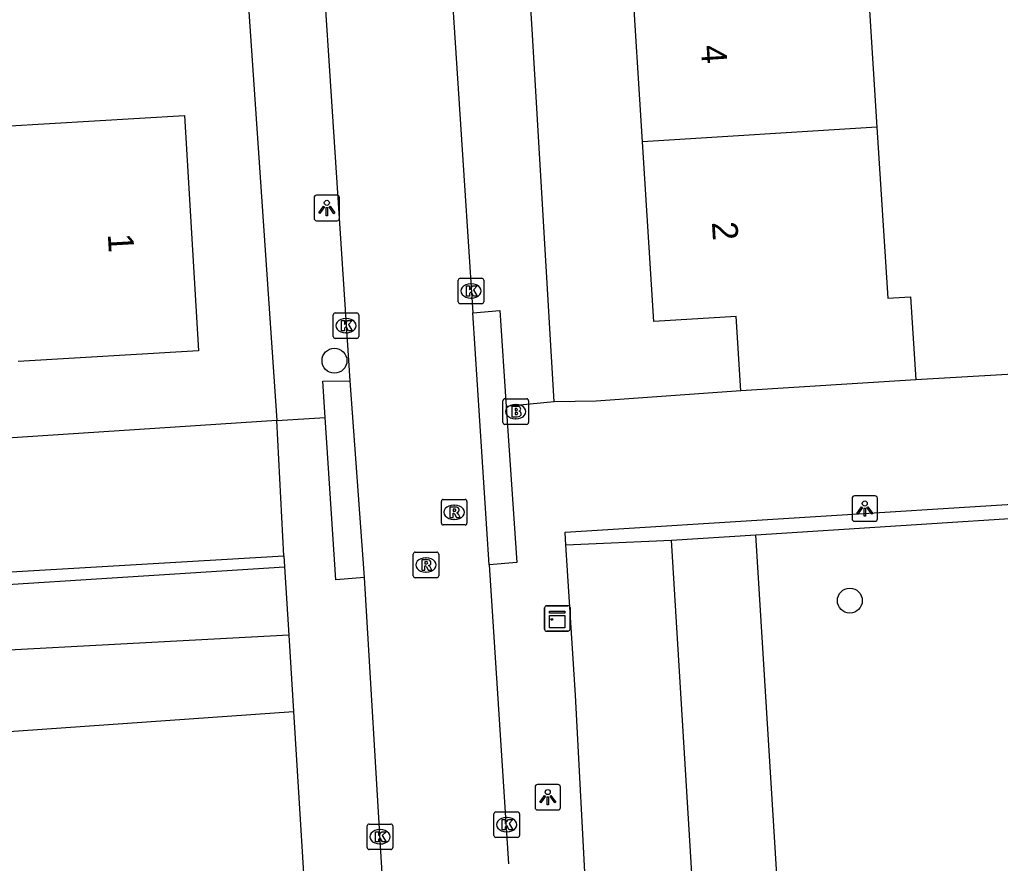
# Model space of a CAD drawing. Extents: x 159689 to 160786, y 387323 to 388339.
# Drawn here: x 160535.62 to 160574.1, y 388039.25 to 388072.34 of the extents above; entities that cross this region are included whole.
import ezdxf

# ---------------------------------------------------------------- set-up
doc = ezdxf.new("R2010")
doc.units = 0
for name, color, linetype in [('IMGEO_Boom', 7, 'Continuous'), ('IMGEO_Brandkraan', 7, 'Continuous'), ('IMGEO_Groenvoorziening', 7, 'Continuous'), ('IMGEO_Kast', 7, 'Continuous'), ('IMGEO_Kolk', 7, 'Continuous'), ('IMGEO_Lichtpunt', 7, 'Continuous'), ('IMGEO_Pand', 7, 'Continuous'), ('IMGEO_Pand_nummerreeks', 7, 'Continuous'), ('IMGEO_Rijbaan_lokaal_open', 7, 'Continuous'), ('IMGEO_Rioolput', 7, 'Continuous'), ('IMGEO_Voetpad_open', 7, 'Continuous')]:
    doc.layers.add(name, color=color, linetype=linetype)

msp = doc.modelspace()

# ---------------------------------------------------------------- linework, layer by layer
at = {"layer": 'IMGEO_Boom'}
for centre in [(160547.973, 388058.961), (160568.192, 388049.555)]:
    msp.add_circle(centre, 0.489, dxfattribs=at)
at = {"layer": 'IMGEO_Brandkraan'}
for p, q in [((160554.659, 388057.468), (160555.511, 388057.468)), ((160554.584, 388056.542), (160554.584, 388057.394)), ((160555.072, 388057.248), (160555.097, 388057.248)), ((160555.585, 388057.394), (160555.585, 388056.542)), ((160555.095, 388056.688), (160555.07, 388056.688)), ((160555.511, 388056.468), (160554.659, 388056.468))]:
    msp.add_line(p, q, dxfattribs=at)
for points in [[(160554.659, 388057.468), (160555.511, 388057.468)], [(160554.584, 388056.542), (160554.584, 388057.394)], [(160554.932, 388057.168), (160554.932, 388056.768), (160555.145, 388056.768)], [(160555.163, 388057.168), (160554.932, 388057.168)], [(160555.111, 388057.087), (160555.057, 388057.087), (160555.057, 388057.011)], [(160555.585, 388057.394), (160555.585, 388056.542)], [(160555.057, 388057.011), (160555.11, 388057.011)], [(160555.119, 388056.935), (160555.057, 388056.935), (160555.057, 388056.854)], [(160555.057, 388056.854), (160555.119, 388056.854)], [(160555.511, 388056.468), (160554.659, 388056.468)]]:
    msp.add_lwpolyline(points, dxfattribs=at)
for centre, radius, start, end in [((160554.661, 388057.392), 0.0765, 91.552, 178.448), ((160554.661, 388057.392), 0.0765, 91.552, 178.448), ((160555.509, 388057.392), 0.0765, 1.552, 88.448), ((160555.509, 388057.392), 0.0765, 1.552, 88.448), ((160555.112, 388057.049), 0.0379, 267.8285, 90.9355), ((160555.167, 388057.023), 0.145, 59.4692, 91.5367), ((160555.192, 388057.07), 0.0922, 285.5137, 58.1501), ((160555.12, 388056.894), 0.0404, 269.8759, 90.5077), ((160555.151, 388057.019), 0.251, 268.6676, 293.5347), ((160555.197, 388056.878), 0.105, 301.3115, 78.989), ((160554.661, 388056.544), 0.0765, 181.552, 268.448), ((160554.661, 388056.544), 0.0765, 181.552, 268.448), ((160555.509, 388056.544), 0.0765, 271.552, 358.448), ((160555.509, 388056.544), 0.0765, 271.552, 358.448)]:
    msp.add_arc(centre, radius, start, end, dxfattribs=at)
for centre, major_axis, ratio, start_param, end_param in [((160555.071, 388056.968), (-0.387, 0.002), 0.722429, 4.712389, 7.853982), ((160555.096, 388056.968), (-0.39, 0.002), 0.717154, 1.570796, 4.712389)]:
    msp.add_ellipse(centre, major_axis=major_axis, ratio=ratio, start_param=start_param, end_param=end_param, dxfattribs=at)
at = {"layer": 'IMGEO_Groenvoorziening'}
for points in [[(160565.562, 388034.994), (160564.505, 388052.136)], [(160562.244, 388034.783), (160561.2, 388051.924)], [(160546.184, 388048.196), (160528.109, 388047.231)], [(160528.305, 388043.937), (160546.367, 388045.213)]]:
    msp.add_lwpolyline(points, dxfattribs=at)
at = {"layer": 'IMGEO_Kast'}
for p, q in [((160556.217, 388048.432), (160556.217, 388049.273)), ((160556.217, 388049.273), (160556.217, 388048.432)), ((160556.292, 388049.357), (160557.133, 388049.357)), ((160557.133, 388049.357), (160556.292, 388049.357)), ((160557.217, 388049.282), (160557.217, 388048.441)), ((160557.217, 388048.441), (160557.217, 388049.282)), ((160557.142, 388048.357), (160556.301, 388048.357)), ((160556.301, 388048.357), (160557.142, 388048.357))]:
    msp.add_line(p, q, dxfattribs=at)
for points in [[(160556.412, 388049.147), (160557.012, 388049.147), (160557.012, 388049.062), (160556.412, 388049.062), (160556.412, 388049.147)], [(160556.412, 388048.972), (160557.012, 388048.972), (160557.012, 388048.483), (160556.412, 388048.483), (160556.412, 388048.972)]]:
    msp.add_lwpolyline(points, dxfattribs=at)
msp.add_circle((160556.496, 388048.821), 0.0377, dxfattribs=at)
for centre, start, end in [((160556.295, 388049.279), 92.4484, 184.2845), ((160556.295, 388049.279), 92.4484, 184.2845), ((160557.139, 388049.279), 2.4484, 94.2845), ((160557.139, 388049.279), 2.4484, 94.2845), ((160556.295, 388048.435), 182.4484, 274.2845), ((160556.295, 388048.435), 182.4484, 274.2845), ((160557.139, 388048.435), 272.4484, 4.2845), ((160557.139, 388048.435), 272.4484, 4.2845)]:
    msp.add_arc(centre, 0.0779, start, end, dxfattribs=at)
at = {"layer": 'IMGEO_Kolk'}
for p, q in [((160552.831, 388061.273), (160552.831, 388062.125)), ((160552.906, 388062.199), (160553.758, 388062.199)), ((160553.832, 388062.125), (160553.832, 388061.273)), ((160553.319, 388061.979), (160553.344, 388061.979)), ((160553.342, 388061.419), (160553.317, 388061.419)), ((160553.758, 388061.199), (160552.906, 388061.199)), ((160547.925, 388059.912), (160547.925, 388060.764)), ((160548, 388060.838), (160548.852, 388060.838)), ((160548.413, 388060.618), (160548.438, 388060.618)), ((160548.926, 388060.764), (160548.926, 388059.912)), ((160548.852, 388059.838), (160548, 388059.838)), ((160548.436, 388060.058), (160548.411, 388060.058)), ((160554.231, 388040.345), (160554.231, 388041.197)), ((160554.306, 388041.271), (160555.158, 388041.271)), ((160554.719, 388041.051), (160554.744, 388041.051)), ((160555.232, 388041.197), (160555.232, 388040.345)), ((160549.258, 388039.869), (160549.258, 388040.721)), ((160549.333, 388040.795), (160550.185, 388040.795)), ((160549.746, 388040.575), (160549.771, 388040.575)), ((160550.259, 388040.721), (160550.259, 388039.869)), ((160555.158, 388040.271), (160554.306, 388040.271)), ((160554.742, 388040.491), (160554.717, 388040.491)), ((160550.185, 388039.795), (160549.333, 388039.795)), ((160549.769, 388040.015), (160549.744, 388040.015))]:
    msp.add_line(p, q, dxfattribs=at)
for points in [[(160552.831, 388061.273), (160552.831, 388062.125)], [(160552.906, 388062.199), (160553.758, 388062.199)], [(160553.832, 388062.125), (160553.832, 388061.273)], [(160553.152, 388061.899), (160553.275, 388061.899), (160553.275, 388061.748), (160553.405, 388061.899), (160553.569, 388061.899), (160553.423, 388061.748), (160553.576, 388061.499), (160553.424, 388061.499), (160553.339, 388061.663), (160553.275, 388061.596), (160553.275, 388061.499), (160553.152, 388061.499), (160553.152, 388061.899)], [(160553.758, 388061.199), (160552.906, 388061.199)], [(160547.925, 388059.912), (160547.925, 388060.764)], [(160548, 388060.838), (160548.852, 388060.838)], [(160548.246, 388060.538), (160548.369, 388060.538), (160548.369, 388060.387), (160548.499, 388060.538), (160548.663, 388060.538), (160548.517, 388060.387), (160548.67, 388060.138), (160548.518, 388060.138), (160548.433, 388060.302), (160548.369, 388060.235), (160548.369, 388060.138), (160548.246, 388060.138), (160548.246, 388060.538)], [(160548.926, 388060.764), (160548.926, 388059.912)], [(160548.852, 388059.838), (160548, 388059.838)], [(160554.231, 388040.345), (160554.231, 388041.197)], [(160554.306, 388041.271), (160555.158, 388041.271)], [(160554.552, 388040.971), (160554.675, 388040.971), (160554.675, 388040.82), (160554.805, 388040.971), (160554.969, 388040.971), (160554.823, 388040.82), (160554.976, 388040.571), (160554.824, 388040.571), (160554.739, 388040.735), (160554.675, 388040.668), (160554.675, 388040.571), (160554.552, 388040.571), (160554.552, 388040.971)], [(160555.232, 388041.197), (160555.232, 388040.345)], [(160549.258, 388039.869), (160549.258, 388040.721)], [(160549.333, 388040.795), (160550.185, 388040.795)], [(160550.259, 388040.721), (160550.259, 388039.869)], [(160549.579, 388040.495), (160549.702, 388040.495), (160549.702, 388040.344), (160549.832, 388040.495), (160549.996, 388040.495), (160549.85, 388040.344), (160550.003, 388040.095), (160549.851, 388040.095), (160549.766, 388040.259), (160549.702, 388040.192), (160549.702, 388040.095), (160549.579, 388040.095), (160549.579, 388040.495)], [(160555.158, 388040.271), (160554.306, 388040.271)], [(160550.185, 388039.795), (160549.333, 388039.795)]]:
    msp.add_lwpolyline(points, dxfattribs=at)
for centre, start, end in [((160552.908, 388062.123), 91.552, 178.448), ((160552.908, 388062.123), 91.552, 178.448), ((160553.756, 388062.123), 1.552, 88.448), ((160553.756, 388062.123), 1.552, 88.448), ((160552.908, 388061.275), 181.552, 268.448), ((160552.908, 388061.275), 181.552, 268.448), ((160553.756, 388061.275), 271.552, 358.448), ((160553.756, 388061.275), 271.552, 358.448), ((160548.002, 388060.762), 91.552, 178.448), ((160548.002, 388060.762), 91.552, 178.448), ((160548.85, 388060.762), 1.552, 88.448), ((160548.85, 388060.762), 1.552, 88.448), ((160548.002, 388059.914), 181.552, 268.448), ((160548.002, 388059.914), 181.552, 268.448), ((160548.85, 388059.914), 271.552, 358.448), ((160548.85, 388059.914), 271.552, 358.448), ((160554.308, 388041.195), 91.552, 178.448), ((160554.308, 388041.195), 91.552, 178.448), ((160555.156, 388041.195), 1.552, 88.448), ((160555.156, 388041.195), 1.552, 88.448), ((160549.335, 388040.719), 91.552, 178.448), ((160549.335, 388040.719), 91.552, 178.448), ((160550.183, 388040.719), 1.552, 88.448), ((160550.183, 388040.719), 1.552, 88.448), ((160554.308, 388040.347), 181.552, 268.448), ((160554.308, 388040.347), 181.552, 268.448), ((160555.156, 388040.347), 271.552, 358.448), ((160555.156, 388040.347), 271.552, 358.448), ((160549.335, 388039.871), 181.552, 268.448), ((160549.335, 388039.871), 181.552, 268.448), ((160550.183, 388039.871), 271.552, 358.448), ((160550.183, 388039.871), 271.552, 358.448)]:
    msp.add_arc(centre, 0.0765, start, end, dxfattribs=at)
for centre, major_axis, ratio, start_param, end_param in [((160553.318, 388061.699), (-0.387, 0.002), 0.722429, 4.712389, 7.853982), ((160553.343, 388061.699), (-0.39, 0.002), 0.717154, 1.570796, 4.712389), ((160548.412, 388060.338), (-0.387, 0.002), 0.722429, 4.712389, 7.853982), ((160548.437, 388060.338), (-0.39, 0.002), 0.717154, 1.570796, 4.712389), ((160554.718, 388040.771), (-0.387, 0.002), 0.722429, 4.712389, 7.853982), ((160554.743, 388040.771), (-0.39, 0.002), 0.717154, 1.570796, 4.712389), ((160549.745, 388040.295), (-0.387, 0.002), 0.722429, 4.712389, 7.853982), ((160549.77, 388040.295), (-0.39, 0.002), 0.717154, 1.570796, 4.712389)]:
    msp.add_ellipse(centre, major_axis=major_axis, ratio=ratio, start_param=start_param, end_param=end_param, dxfattribs=at)
at = {"layer": 'IMGEO_Lichtpunt'}
for p, q in [((160547.174, 388065.356), (160547.174, 388064.549)), ((160547.174, 388065.356), (160547.174, 388064.549)), ((160548.076, 388065.451), (160547.268, 388065.451)), ((160548.076, 388065.451), (160547.268, 388065.451)), ((160548.17, 388064.549), (160548.17, 388065.356)), ((160548.17, 388064.549), (160548.17, 388065.356)), ((160547.268, 388064.455), (160548.076, 388064.455)), ((160547.268, 388064.455), (160548.076, 388064.455)), ((160569.18, 388053.662), (160568.372, 388053.662)), ((160569.18, 388053.662), (160568.372, 388053.662)), ((160568.278, 388053.567), (160568.278, 388052.76)), ((160568.278, 388053.567), (160568.278, 388052.76)), ((160569.274, 388052.76), (160569.274, 388053.567)), ((160569.274, 388052.76), (160569.274, 388053.567)), ((160568.372, 388052.666), (160569.18, 388052.666)), ((160568.372, 388052.666), (160569.18, 388052.666)), ((160555.843, 388042.248), (160555.843, 388041.441)), ((160555.843, 388042.248), (160555.843, 388041.441)), ((160556.745, 388042.343), (160555.937, 388042.343)), ((160556.745, 388042.343), (160555.937, 388042.343)), ((160556.839, 388041.441), (160556.839, 388042.248)), ((160556.839, 388041.441), (160556.839, 388042.248)), ((160555.937, 388041.347), (160556.745, 388041.347)), ((160555.937, 388041.347), (160556.745, 388041.347))]:
    msp.add_line(p, q, dxfattribs=at)
for points in [[(160547.548, 388065.02), (160547.587, 388064.992), (160547.399, 388064.73), (160547.361, 388064.757), (160547.548, 388065.02)], [(160547.65, 388064.972), (160547.697, 388064.972), (160547.697, 388064.65), (160547.65, 388064.65), (160547.65, 388064.972)], [(160547.76, 388064.992), (160547.798, 388065.019), (160547.985, 388064.757), (160547.946, 388064.729), (160547.76, 388064.992)], [(160568.652, 388053.231), (160568.691, 388053.203), (160568.503, 388052.941), (160568.465, 388052.968), (160568.652, 388053.231)], [(160568.864, 388053.203), (160568.902, 388053.23), (160569.089, 388052.968), (160569.05, 388052.94), (160568.864, 388053.203)], [(160568.754, 388053.183), (160568.801, 388053.183), (160568.801, 388052.861), (160568.754, 388052.861), (160568.754, 388053.183)], [(160556.217, 388041.912), (160556.256, 388041.884), (160556.068, 388041.622), (160556.03, 388041.649), (160556.217, 388041.912)], [(160556.319, 388041.864), (160556.366, 388041.864), (160556.366, 388041.542), (160556.319, 388041.542), (160556.319, 388041.864)], [(160556.429, 388041.884), (160556.467, 388041.911), (160556.654, 388041.649), (160556.615, 388041.621), (160556.429, 388041.884)]]:
    msp.add_lwpolyline(points, dxfattribs=at)
for centre in [(160547.673, 388065.154), (160568.777, 388053.365), (160556.342, 388042.046)]:
    msp.add_circle(centre, 0.0994, dxfattribs=at)
for centre, start, end in [((160547.268, 388065.356), 90, 180), ((160547.268, 388065.356), 90, 180), ((160548.076, 388065.356), 0, 90), ((160548.076, 388065.356), 0, 90), ((160547.268, 388064.549), 180, 270), ((160547.268, 388064.549), 180, 270), ((160548.076, 388064.549), 270, 0), ((160548.076, 388064.549), 270, 360), ((160568.372, 388053.567), 90, 180), ((160568.372, 388053.567), 90, 180), ((160569.18, 388053.567), 0, 90), ((160569.18, 388053.567), 0, 90), ((160568.372, 388052.76), 180, 270), ((160568.372, 388052.76), 180, 270), ((160569.18, 388052.76), 270, 0), ((160569.18, 388052.76), 270, 360), ((160555.937, 388042.248), 90, 180), ((160555.937, 388042.248), 90, 180), ((160556.745, 388042.248), 0, 90), ((160556.745, 388042.248), 0, 90), ((160555.937, 388041.441), 180, 270), ((160555.937, 388041.441), 180, 270), ((160556.745, 388041.441), 270, 0), ((160556.745, 388041.441), 270, 360)]:
    msp.add_arc(centre, 0.0946, start, end, dxfattribs=at)
at = {"layer": 'IMGEO_Pand'}
for points in [[(160568.822, 388074.991), (160569.255, 388068.125)], [(160560.056, 388067.545), (160559.624, 388074.411)], [(160535.021, 388068.157), (160542.089, 388068.577), (160542.637, 388059.346), (160535.57, 388058.927)], [(160569.255, 388068.125), (160560.056, 388067.545)], [(160569.255, 388068.125), (160569.678, 388061.416), (160570.576, 388061.473), (160570.781, 388058.22)], [(160563.918, 388057.787), (160563.734, 388060.701), (160560.5, 388060.497), (160560.056, 388067.545)], [(160570.781, 388058.22), (160563.918, 388057.787)]]:
    msp.add_lwpolyline(points, dxfattribs=at)
at = {"layer": 'IMGEO_Rijbaan_lokaal_open'}
for points in [[(160552.382, 388076.429), (160553.397, 388060.847)], [(160548.583, 388058.18), (160547.409, 388076.127)], [(160554.043, 388050.957), (160553.397, 388060.847)], [(160549.154, 388050.465), (160548.583, 388058.18)], [(160557.05, 388051.747), (160557.036, 388051.97), (160557.019, 388052.243), (160621.376, 388056.271), (160621.404, 388055.78)], [(160564.505, 388052.136), (160587.261, 388053.594)], [(160561.2, 388051.924), (160564.505, 388052.136)], [(160557.05, 388051.747), (160561.2, 388051.924)], [(160554.043, 388050.957), (160554.799, 388039.237)], [(160549.845, 388038.854), (160549.154, 388050.465)]]:
    msp.add_lwpolyline(points, dxfattribs=at)
at = {"layer": 'IMGEO_Rioolput'}
for p, q in [((160552.168, 388052.595), (160552.168, 388053.447)), ((160552.243, 388053.521), (160553.095, 388053.521)), ((160552.656, 388053.301), (160552.681, 388053.301)), ((160553.169, 388053.447), (160553.169, 388052.595)), ((160553.095, 388052.521), (160552.243, 388052.521)), ((160552.679, 388052.741), (160552.654, 388052.741)), ((160551.062, 388050.529), (160551.062, 388051.381)), ((160551.137, 388051.455), (160551.989, 388051.455)), ((160552.063, 388051.381), (160552.063, 388050.529)), ((160551.55, 388051.235), (160551.575, 388051.235)), ((160551.573, 388050.675), (160551.548, 388050.675)), ((160551.989, 388050.455), (160551.137, 388050.455))]:
    msp.add_line(p, q, dxfattribs=at)
for points in [[(160552.168, 388052.595), (160552.168, 388053.447)], [(160552.243, 388053.521), (160553.095, 388053.521)], [(160553.169, 388053.447), (160553.169, 388052.595)], [(160552.757, 388053.219), (160552.505, 388053.221), (160552.505, 388052.821)], [(160552.505, 388052.821), (160552.629, 388052.821), (160552.629, 388052.983), (160552.64, 388052.983)], [(160552.683, 388053.14), (160552.629, 388053.14), (160552.629, 388053.059)], [(160552.629, 388053.059), (160552.681, 388053.059)], [(160552.687, 388052.954), (160552.758, 388052.821), (160552.898, 388052.821), (160552.833, 388052.947)], [(160553.095, 388052.521), (160552.243, 388052.521)], [(160551.062, 388050.529), (160551.062, 388051.381)], [(160551.137, 388051.455), (160551.989, 388051.455)], [(160552.063, 388051.381), (160552.063, 388050.529)], [(160551.651, 388051.153), (160551.399, 388051.155), (160551.399, 388050.755)], [(160551.399, 388050.755), (160551.523, 388050.755), (160551.523, 388050.917), (160551.534, 388050.917)], [(160551.577, 388051.074), (160551.523, 388051.074), (160551.523, 388050.993)], [(160551.523, 388050.993), (160551.575, 388050.993)], [(160551.581, 388050.888), (160551.652, 388050.755), (160551.792, 388050.755), (160551.727, 388050.881)], [(160551.989, 388050.455), (160551.137, 388050.455)]]:
    msp.add_lwpolyline(points, dxfattribs=at)
for centre, radius, start, end in [((160552.245, 388053.445), 0.0765, 91.552, 178.448), ((160552.245, 388053.445), 0.0765, 91.552, 178.448), ((160553.093, 388053.445), 0.0765, 1.552, 88.448), ((160553.093, 388053.445), 0.0765, 1.552, 88.448), ((160552.639, 388052.93), 0.0533, 26.0293, 88.6989), ((160552.665, 388053.248), 0.19, 274.7715, 282.9687), ((160552.689, 388053.044), 0.0964, 77.0061, 93.1865), ((160552.703, 388053.101), 0.0378, 276.6634, 79.6772), ((160552.756, 388053.109), 0.109, 350.3612, 89.416), ((160552.754, 388053.109), 0.112, 277.5842, 350.9817), ((160552.738, 388052.894), 0.108, 29.5134, 73.7905), ((160552.245, 388052.597), 0.0765, 181.552, 268.448), ((160552.245, 388052.597), 0.0765, 181.552, 268.448), ((160553.093, 388052.597), 0.0765, 271.552, 358.448), ((160553.093, 388052.597), 0.0765, 271.552, 358.448), ((160551.139, 388051.379), 0.0765, 91.552, 178.448), ((160551.139, 388051.379), 0.0765, 91.552, 178.448), ((160551.987, 388051.379), 0.0765, 1.552, 88.448), ((160551.987, 388051.379), 0.0765, 1.552, 88.448), ((160551.533, 388050.864), 0.0533, 26.0293, 88.6989), ((160551.559, 388051.182), 0.19, 274.7715, 282.9687), ((160551.583, 388050.978), 0.0964, 77.0061, 93.1865), ((160551.597, 388051.035), 0.0378, 276.6634, 79.6772), ((160551.65, 388051.043), 0.109, 350.3612, 89.416), ((160551.648, 388051.043), 0.112, 277.5842, 350.9817), ((160551.632, 388050.828), 0.108, 29.5134, 73.7905), ((160551.139, 388050.531), 0.0765, 181.552, 268.448), ((160551.139, 388050.531), 0.0765, 181.552, 268.448), ((160551.987, 388050.531), 0.0765, 271.552, 358.448), ((160551.987, 388050.531), 0.0765, 271.552, 358.448)]:
    msp.add_arc(centre, radius, start, end, dxfattribs=at)
for centre, major_axis, ratio, start_param, end_param in [((160552.655, 388053.021), (-0.387, 0.002), 0.722429, 4.712389, 7.853982), ((160552.68, 388053.021), (-0.39, 0.002), 0.717154, 1.570796, 4.712389), ((160551.549, 388050.955), (-0.387, 0.002), 0.722429, 4.712389, 7.853982), ((160551.574, 388050.955), (-0.39, 0.002), 0.717154, 1.570796, 4.712389)]:
    msp.add_ellipse(centre, major_axis=major_axis, ratio=ratio, start_param=start_param, end_param=end_param, dxfattribs=at)
at = {"layer": 'IMGEO_Voetpad_open'}
for points in [[(160556.59, 388057.348), (160555.728, 388071.962), (160553.866, 388101.068)], [(160541.232, 388081.287), (160544.011, 388081.435), (160545.712, 388056.621)], [(160553.397, 388060.847), (160554.46, 388060.932), (160554.712, 388057.169)], [(160581.136, 388058.814), (160570.781, 388058.22)], [(160547.61, 388056.738), (160547.518, 388058.161), (160548.583, 388058.18)], [(160563.918, 388057.787), (160558.236, 388057.383), (160556.59, 388057.348)], [(160554.712, 388057.169), (160555.123, 388051.045), (160554.043, 388050.957)], [(160556.59, 388057.348), (160554.712, 388057.169)], [(160545.712, 388056.621), (160547.61, 388056.738)], [(160549.154, 388050.465), (160548.021, 388050.368), (160547.61, 388056.738)], [(160545.712, 388056.621), (160500, 388053.63), (160486.878, 388052.772)], [(160545.992, 388051.311), (160545.712, 388056.621)], [(160562.244, 388034.783), (160558.099, 388034.518), (160557.865, 388037.66), (160557.427, 388045.845), (160557.05, 388051.747)], [(160517.536, 388049.643), (160518.759, 388049.714), (160527.929, 388050.256), (160545.992, 388051.311)], [(160545.992, 388051.311), (160546.019, 388050.88)], [(160527.961, 388049.724), (160546.019, 388050.88)], [(160546.019, 388050.88), (160546.184, 388048.196)], [(160546.184, 388048.196), (160546.367, 388045.213)], [(160546.367, 388045.213), (160547.07, 388033.785), (160546.414, 388033.743), (160519.679, 388032.028), (160518.581, 388031.964)]]:
    msp.add_lwpolyline(points, dxfattribs=at)

# ---------------------------------------------------------------- texts
at = {"layer": 'IMGEO_Pand_nummerreeks'}
for s, rotation, p in [('4', 273.6041, (160562.343, 388071.321)), ('2', 273.6041, (160562.779, 388064.395)), ('1', 273.3974, (160539.079, 388063.928))]:
    msp.add_text(s, height=1, rotation=rotation, dxfattribs=at).set_placement(p)

doc.saveas('drawing.dxf')
